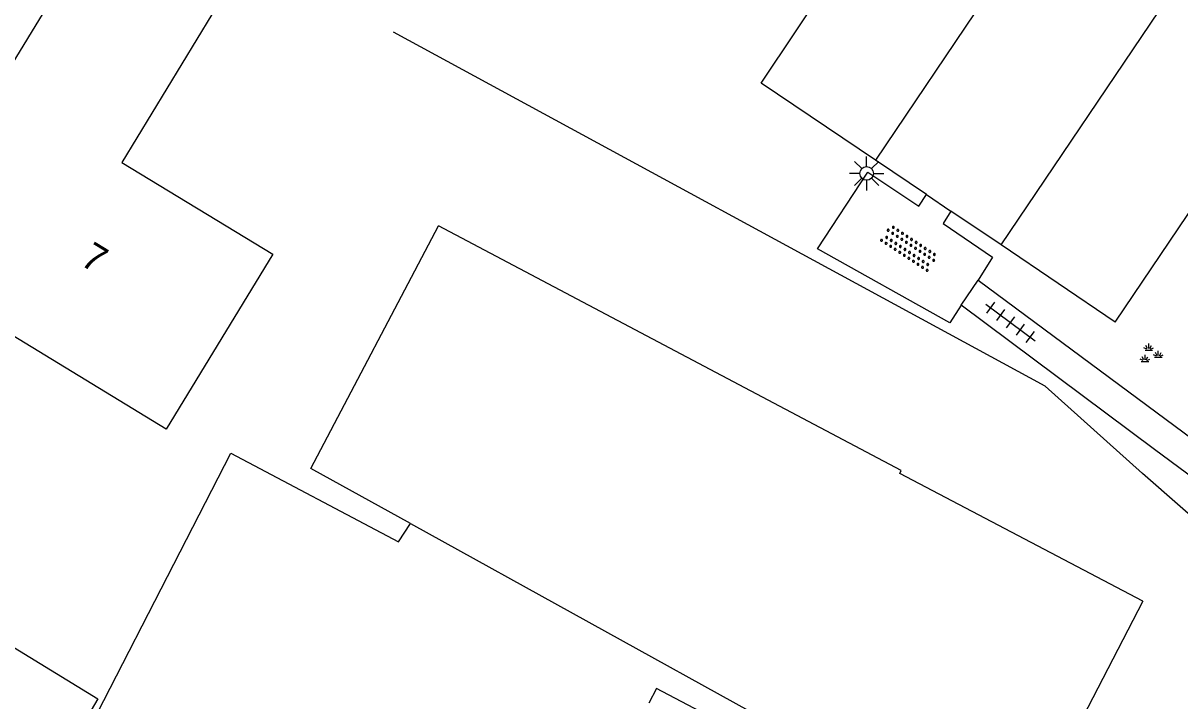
# Model space of a CAD drawing. Extents: x 136000 to 141014, y 402000 to 403500.
# Drawn here: x 137842.25 to 137884.6, y 402560.99 to 402585.8 of the extents above; entities that cross this region are included whole.
import ezdxf

# ---------------------------------------------------------------- set-up
doc = ezdxf.new("R2010")
doc.units = 0
for name, color, linetype in [('gg-afsc-erfafscheiding', 7, 'Continuous'), ('gg-anno-huisnummerreeks BGT', 7, 'Continuous'), ('gg-bbg-bijgebouw', 7, 'Continuous'), ('gg-bbg-gedigitaliseerde bijgebouw', 7, 'Continuous'), ('gg-bbg-hoofdgebouw', 7, 'Continuous'), ('gg-knt-verharding', 7, 'Continuous'), ('gg-knt-verharding nz', 7, 'Continuous'), ('gt-symb-groenvak', 7, 'Continuous'), ('gt-symb-lichtmast', 7, 'Continuous'), ('gt-symb-overige verharding', 7, 'Continuous'), ('gt-symb-tegel verharding', 7, 'Continuous')]:
    doc.layers.add(name, color=color, linetype=linetype)

# ---------------------------------------------------------------- blocks, each defined once
blk = doc.blocks.new('gt0-GRVAK')
at = {"layer": 'gt-symb-groenvak'}
for p, q in [((-0.11, 0.189), (-0.228, 0.24)), ((-0.182, 0.153), (0.088, 0.153)), ((-0.091, 0.211), (-0.156, 0.322)), ((-0.047, 0.214), (-0.047, 0.393)), ((-0.004, 0.211), (0.061, 0.322)), ((0.015, 0.189), (0.133, 0.24)), ((0.262, -0.052), (0.197, 0.059)), ((0.305, -0.049), (0.305, 0.13)), ((0.349, -0.052), (0.414, 0.059)), ((-0.245, -0.228), (-0.363, -0.177)), ((-0.318, -0.264), (-0.047, -0.264)), ((-0.226, -0.206), (-0.291, -0.095)), ((-0.183, -0.203), (-0.183, -0.024)), ((-0.139, -0.206), (-0.074, -0.095)), ((-0.12, -0.228), (-0.002, -0.177)), ((0.243, -0.074), (0.125, -0.023)), ((0.17, -0.11), (0.441, -0.11)), ((0.368, -0.074), (0.486, -0.023))]:
    blk.add_line(p, q, dxfattribs=at)
blk = doc.blocks.new('gt0-TEG1')
at = {"layer": 'gt-symb-tegel verharding'}
for p, q in [((-1.125, 0), (1.125, 0)), ((-0.9, -0.25), (-0.9, 0.25)), ((-0.45, -0.25), (-0.45, 0.25)), ((0, -0.25), (0, 0.25)), ((0.45, -0.25), (0.45, 0.25)), ((0.9, -0.25), (0.9, 0.25))]:
    blk.add_line(p, q, dxfattribs=at)
blk = doc.blocks.new('gt0-LMAST')
at = {"layer": 'gt-symb-lichtmast'}
for p, q in [((-0.182, 0.173), (-0.447, 0.438)), ((-0.005, 0.246), (-0.005, 0.621)), ((0.172, 0.173), (0.437, 0.438)), ((-0.255, -0.004), (-0.63, -0.004)), ((-0.182, -0.181), (-0.447, -0.446)), ((-0.005, -0.254), (-0.005, -0.629)), ((0.437, -0.446), (0.172, -0.181)), ((0.245, -0.004), (0.62, -0.004))]:
    blk.add_line(p, q, dxfattribs=at)
blk.add_circle((-0.005, -0.004), 0.25, dxfattribs=at)
blk = doc.blocks.new('gt0-OVH')
at = {"layer": 'gt-symb-overige verharding'}
for points in [[(-0.972, 0.298), (-0.967, 0.308), (-0.965, 0.319), (-0.966, 0.33), (-0.971, 0.34), (-0.978, 0.348), (-0.988, 0.353), (-0.999, 0.355), (-1.01, 0.354), (-1.02, 0.349), (-1.028, 0.342), (-1.033, 0.332), (-1.035, 0.321), (-1.034, 0.31), (-1.029, 0.3), (-1.022, 0.292), (-1.012, 0.287), (-1.001, 0.285), (-0.99, 0.286), (-0.98, 0.291)], [(-0.872, 0.106), (-0.867, 0.116), (-0.865, 0.126), (-0.866, 0.137), (-0.871, 0.147), (-0.878, 0.156), (-0.888, 0.161), (-0.899, 0.163), (-0.91, 0.162), (-0.92, 0.157), (-0.928, 0.15), (-0.933, 0.14), (-0.935, 0.129), (-0.934, 0.118), (-0.929, 0.108), (-0.922, 0.1), (-0.912, 0.095), (-0.901, 0.092), (-0.89, 0.094), (-0.88, 0.098)], [(-0.772, 0.298), (-0.767, 0.308), (-0.765, 0.319), (-0.766, 0.33), (-0.771, 0.34), (-0.778, 0.348), (-0.788, 0.353), (-0.799, 0.355), (-0.81, 0.354), (-0.82, 0.349), (-0.828, 0.342), (-0.833, 0.332), (-0.835, 0.321), (-0.834, 0.31), (-0.829, 0.3), (-0.822, 0.292), (-0.812, 0.287), (-0.801, 0.285), (-0.79, 0.286), (-0.78, 0.291)], [(-0.672, 0.106), (-0.667, 0.116), (-0.665, 0.126), (-0.666, 0.137), (-0.671, 0.147), (-0.678, 0.156), (-0.688, 0.161), (-0.699, 0.163), (-0.71, 0.162), (-0.72, 0.157), (-0.728, 0.15), (-0.733, 0.14), (-0.735, 0.129), (-0.734, 0.118), (-0.729, 0.108), (-0.722, 0.1), (-0.712, 0.095), (-0.701, 0.092), (-0.69, 0.094), (-0.68, 0.098)], [(-0.572, 0.298), (-0.567, 0.308), (-0.565, 0.319), (-0.566, 0.33), (-0.571, 0.34), (-0.578, 0.348), (-0.588, 0.353), (-0.599, 0.355), (-0.61, 0.354), (-0.62, 0.349), (-0.628, 0.342), (-0.633, 0.332), (-0.635, 0.321), (-0.634, 0.31), (-0.629, 0.3), (-0.622, 0.292), (-0.612, 0.287), (-0.601, 0.285), (-0.59, 0.286), (-0.58, 0.291)], [(-0.472, 0.106), (-0.467, 0.116), (-0.465, 0.126), (-0.466, 0.137), (-0.471, 0.147), (-0.478, 0.156), (-0.488, 0.161), (-0.499, 0.163), (-0.51, 0.162), (-0.52, 0.157), (-0.528, 0.15), (-0.533, 0.14), (-0.535, 0.129), (-0.534, 0.118), (-0.529, 0.108), (-0.522, 0.1), (-0.512, 0.095), (-0.501, 0.092), (-0.49, 0.094), (-0.48, 0.098)], [(-0.372, 0.298), (-0.367, 0.308), (-0.365, 0.319), (-0.366, 0.33), (-0.371, 0.34), (-0.378, 0.348), (-0.388, 0.353), (-0.399, 0.355), (-0.41, 0.354), (-0.42, 0.349), (-0.428, 0.342), (-0.433, 0.332), (-0.435, 0.321), (-0.434, 0.31), (-0.429, 0.3), (-0.422, 0.292), (-0.412, 0.287), (-0.401, 0.285), (-0.39, 0.286), (-0.38, 0.291)], [(-0.272, 0.106), (-0.267, 0.116), (-0.265, 0.126), (-0.266, 0.137), (-0.271, 0.147), (-0.278, 0.156), (-0.288, 0.161), (-0.299, 0.163), (-0.31, 0.162), (-0.32, 0.157), (-0.328, 0.15), (-0.333, 0.14), (-0.335, 0.129), (-0.334, 0.118), (-0.329, 0.108), (-0.322, 0.1), (-0.312, 0.095), (-0.301, 0.092), (-0.29, 0.094), (-0.28, 0.098)], [(-0.172, 0.298), (-0.167, 0.308), (-0.165, 0.319), (-0.166, 0.33), (-0.171, 0.34), (-0.178, 0.348), (-0.188, 0.353), (-0.199, 0.355), (-0.21, 0.354), (-0.22, 0.349), (-0.228, 0.342), (-0.233, 0.332), (-0.235, 0.321), (-0.234, 0.31), (-0.229, 0.3), (-0.222, 0.292), (-0.212, 0.287), (-0.201, 0.285), (-0.19, 0.286), (-0.18, 0.291)], [(-0.072, 0.106), (-0.067, 0.116), (-0.065, 0.126), (-0.066, 0.137), (-0.071, 0.147), (-0.078, 0.156), (-0.088, 0.161), (-0.099, 0.163), (-0.11, 0.162), (-0.12, 0.157), (-0.128, 0.15), (-0.133, 0.14), (-0.135, 0.129), (-0.134, 0.118), (-0.129, 0.108), (-0.122, 0.1), (-0.112, 0.095), (-0.101, 0.092), (-0.09, 0.094), (-0.08, 0.098)], [(0.028, 0.298), (0.033, 0.308), (0.035, 0.319), (0.034, 0.33), (0.029, 0.34), (0.022, 0.348), (0.012, 0.353), (0.001, 0.355), (-0.01, 0.354), (-0.02, 0.349), (-0.028, 0.342), (-0.033, 0.332), (-0.035, 0.321), (-0.034, 0.31), (-0.029, 0.3), (-0.022, 0.292), (-0.012, 0.287), (-0.001, 0.285), (0.01, 0.286), (0.02, 0.291)], [(0.128, 0.106), (0.133, 0.116), (0.135, 0.126), (0.134, 0.137), (0.129, 0.147), (0.122, 0.156), (0.112, 0.161), (0.101, 0.163), (0.09, 0.162), (0.08, 0.157), (0.072, 0.15), (0.067, 0.14), (0.065, 0.129), (0.066, 0.118), (0.071, 0.108), (0.078, 0.1), (0.088, 0.095), (0.099, 0.092), (0.11, 0.094), (0.12, 0.098)], [(0.228, 0.298), (0.233, 0.308), (0.235, 0.319), (0.234, 0.33), (0.229, 0.34), (0.222, 0.348), (0.212, 0.353), (0.201, 0.355), (0.19, 0.354), (0.18, 0.349), (0.172, 0.342), (0.167, 0.332), (0.165, 0.321), (0.166, 0.31), (0.171, 0.3), (0.178, 0.292), (0.188, 0.287), (0.199, 0.285), (0.21, 0.286), (0.22, 0.291)], [(0.328, 0.106), (0.333, 0.116), (0.335, 0.126), (0.334, 0.137), (0.329, 0.147), (0.322, 0.156), (0.312, 0.161), (0.301, 0.163), (0.29, 0.162), (0.28, 0.157), (0.272, 0.15), (0.267, 0.14), (0.265, 0.129), (0.266, 0.118), (0.271, 0.108), (0.278, 0.1), (0.288, 0.095), (0.299, 0.092), (0.31, 0.094), (0.32, 0.098)], [(0.428, 0.298), (0.433, 0.308), (0.435, 0.319), (0.434, 0.33), (0.429, 0.34), (0.422, 0.348), (0.412, 0.353), (0.401, 0.355), (0.39, 0.354), (0.38, 0.349), (0.372, 0.342), (0.367, 0.332), (0.365, 0.321), (0.366, 0.31), (0.371, 0.3), (0.378, 0.292), (0.388, 0.287), (0.399, 0.285), (0.41, 0.286), (0.42, 0.291)], [(0.528, 0.106), (0.533, 0.116), (0.535, 0.126), (0.534, 0.137), (0.529, 0.147), (0.522, 0.156), (0.512, 0.161), (0.501, 0.163), (0.49, 0.162), (0.48, 0.157), (0.472, 0.15), (0.467, 0.14), (0.465, 0.129), (0.466, 0.118), (0.471, 0.108), (0.478, 0.1), (0.488, 0.095), (0.499, 0.092), (0.51, 0.094), (0.52, 0.098)], [(0.628, 0.298), (0.633, 0.308), (0.635, 0.319), (0.634, 0.33), (0.629, 0.34), (0.622, 0.348), (0.612, 0.353), (0.601, 0.355), (0.59, 0.354), (0.58, 0.349), (0.572, 0.342), (0.567, 0.332), (0.565, 0.321), (0.566, 0.31), (0.571, 0.3), (0.578, 0.292), (0.588, 0.287), (0.599, 0.285), (0.61, 0.286), (0.62, 0.291)], [(0.728, 0.106), (0.733, 0.116), (0.735, 0.126), (0.734, 0.137), (0.729, 0.147), (0.722, 0.156), (0.712, 0.161), (0.701, 0.163), (0.69, 0.162), (0.68, 0.157), (0.672, 0.15), (0.667, 0.14), (0.665, 0.129), (0.666, 0.118), (0.671, 0.108), (0.678, 0.1), (0.688, 0.095), (0.699, 0.092), (0.71, 0.094), (0.72, 0.098)], [(0.828, 0.298), (0.833, 0.308), (0.835, 0.319), (0.834, 0.33), (0.829, 0.34), (0.822, 0.348), (0.812, 0.353), (0.801, 0.355), (0.79, 0.354), (0.78, 0.349), (0.772, 0.342), (0.767, 0.332), (0.765, 0.321), (0.766, 0.31), (0.771, 0.3), (0.778, 0.292), (0.788, 0.287), (0.799, 0.285), (0.81, 0.286), (0.82, 0.291)], [(0.928, 0.106), (0.933, 0.116), (0.935, 0.126), (0.934, 0.137), (0.929, 0.147), (0.922, 0.156), (0.912, 0.161), (0.901, 0.163), (0.89, 0.162), (0.88, 0.157), (0.872, 0.15), (0.867, 0.14), (0.865, 0.129), (0.866, 0.118), (0.871, 0.108), (0.878, 0.1), (0.888, 0.095), (0.899, 0.092), (0.91, 0.094), (0.92, 0.098)], [(1.028, 0.298), (1.033, 0.308), (1.035, 0.319), (1.034, 0.33), (1.029, 0.34), (1.022, 0.348), (1.012, 0.353), (1.001, 0.355), (0.99, 0.354), (0.98, 0.349), (0.972, 0.342), (0.967, 0.332), (0.965, 0.321), (0.966, 0.31), (0.971, 0.3), (0.978, 0.292), (0.988, 0.287), (0.999, 0.285), (1.01, 0.286), (1.02, 0.291)], [(-0.972, -0.142), (-0.967, -0.132), (-0.965, -0.121), (-0.966, -0.11), (-0.971, -0.1), (-0.978, -0.092), (-0.988, -0.087), (-0.999, -0.085), (-1.01, -0.086), (-1.02, -0.091), (-1.028, -0.098), (-1.033, -0.108), (-1.035, -0.119), (-1.034, -0.13), (-1.029, -0.14), (-1.022, -0.148), (-1.012, -0.153), (-1.001, -0.155), (-0.99, -0.154), (-0.98, -0.149)], [(-0.872, -0.334), (-0.867, -0.324), (-0.865, -0.314), (-0.866, -0.303), (-0.871, -0.293), (-0.878, -0.284), (-0.888, -0.279), (-0.899, -0.277), (-0.91, -0.278), (-0.92, -0.283), (-0.928, -0.29), (-0.933, -0.3), (-0.935, -0.311), (-0.934, -0.322), (-0.929, -0.332), (-0.922, -0.34), (-0.912, -0.345), (-0.901, -0.348), (-0.89, -0.346), (-0.88, -0.342)], [(-0.772, -0.142), (-0.767, -0.132), (-0.765, -0.121), (-0.766, -0.11), (-0.771, -0.1), (-0.778, -0.092), (-0.788, -0.087), (-0.799, -0.085), (-0.81, -0.086), (-0.82, -0.091), (-0.828, -0.098), (-0.833, -0.108), (-0.835, -0.119), (-0.834, -0.13), (-0.829, -0.14), (-0.822, -0.148), (-0.812, -0.153), (-0.801, -0.155), (-0.79, -0.154), (-0.78, -0.149)], [(-0.672, -0.334), (-0.667, -0.324), (-0.665, -0.314), (-0.666, -0.303), (-0.671, -0.293), (-0.678, -0.284), (-0.688, -0.279), (-0.699, -0.277), (-0.71, -0.278), (-0.72, -0.283), (-0.728, -0.29), (-0.733, -0.3), (-0.735, -0.311), (-0.734, -0.322), (-0.729, -0.332), (-0.722, -0.34), (-0.712, -0.345), (-0.701, -0.348), (-0.69, -0.346), (-0.68, -0.342)], [(-0.572, -0.142), (-0.567, -0.132), (-0.565, -0.121), (-0.566, -0.11), (-0.571, -0.1), (-0.578, -0.092), (-0.588, -0.087), (-0.599, -0.085), (-0.61, -0.086), (-0.62, -0.091), (-0.628, -0.098), (-0.633, -0.108), (-0.635, -0.119), (-0.634, -0.13), (-0.629, -0.14), (-0.622, -0.148), (-0.612, -0.153), (-0.601, -0.155), (-0.59, -0.154), (-0.58, -0.149)], [(-0.472, -0.334), (-0.467, -0.324), (-0.465, -0.314), (-0.466, -0.303), (-0.471, -0.293), (-0.478, -0.284), (-0.488, -0.279), (-0.499, -0.277), (-0.51, -0.278), (-0.52, -0.283), (-0.528, -0.29), (-0.533, -0.3), (-0.535, -0.311), (-0.534, -0.322), (-0.529, -0.332), (-0.522, -0.34), (-0.512, -0.345), (-0.501, -0.348), (-0.49, -0.346), (-0.48, -0.342)], [(-0.372, -0.142), (-0.367, -0.132), (-0.365, -0.121), (-0.366, -0.11), (-0.371, -0.1), (-0.378, -0.092), (-0.388, -0.087), (-0.399, -0.085), (-0.41, -0.086), (-0.42, -0.091), (-0.428, -0.098), (-0.433, -0.108), (-0.435, -0.119), (-0.434, -0.13), (-0.429, -0.14), (-0.422, -0.148), (-0.412, -0.153), (-0.401, -0.155), (-0.39, -0.154), (-0.38, -0.149)], [(-0.272, -0.334), (-0.267, -0.324), (-0.265, -0.314), (-0.266, -0.303), (-0.271, -0.293), (-0.278, -0.284), (-0.288, -0.279), (-0.299, -0.277), (-0.31, -0.278), (-0.32, -0.283), (-0.328, -0.29), (-0.333, -0.3), (-0.335, -0.311), (-0.334, -0.322), (-0.329, -0.332), (-0.322, -0.34), (-0.312, -0.345), (-0.301, -0.348), (-0.29, -0.346), (-0.28, -0.342)], [(-0.172, -0.142), (-0.167, -0.132), (-0.165, -0.121), (-0.166, -0.11), (-0.171, -0.1), (-0.178, -0.092), (-0.188, -0.087), (-0.199, -0.085), (-0.21, -0.086), (-0.22, -0.091), (-0.228, -0.098), (-0.233, -0.108), (-0.235, -0.119), (-0.234, -0.13), (-0.229, -0.14), (-0.222, -0.148), (-0.212, -0.153), (-0.201, -0.155), (-0.19, -0.154), (-0.18, -0.149)], [(-0.072, -0.334), (-0.067, -0.324), (-0.065, -0.314), (-0.066, -0.303), (-0.071, -0.293), (-0.078, -0.284), (-0.088, -0.279), (-0.099, -0.277), (-0.11, -0.278), (-0.12, -0.283), (-0.128, -0.29), (-0.133, -0.3), (-0.135, -0.311), (-0.134, -0.322), (-0.129, -0.332), (-0.122, -0.34), (-0.112, -0.345), (-0.101, -0.348), (-0.09, -0.346), (-0.08, -0.342)], [(0.028, -0.142), (0.033, -0.132), (0.035, -0.121), (0.034, -0.11), (0.029, -0.1), (0.022, -0.092), (0.012, -0.087), (0.001, -0.085), (-0.01, -0.086), (-0.02, -0.091), (-0.028, -0.098), (-0.033, -0.108), (-0.035, -0.119), (-0.034, -0.13), (-0.029, -0.14), (-0.022, -0.148), (-0.012, -0.153), (-0.001, -0.155), (0.01, -0.154), (0.02, -0.149)], [(0.128, -0.334), (0.133, -0.324), (0.135, -0.314), (0.134, -0.303), (0.129, -0.293), (0.122, -0.284), (0.112, -0.279), (0.101, -0.277), (0.09, -0.278), (0.08, -0.283), (0.072, -0.29), (0.067, -0.3), (0.065, -0.311), (0.066, -0.322), (0.071, -0.332), (0.078, -0.34), (0.088, -0.345), (0.099, -0.348), (0.11, -0.346), (0.12, -0.342)], [(0.228, -0.142), (0.233, -0.132), (0.235, -0.121), (0.234, -0.11), (0.229, -0.1), (0.222, -0.092), (0.212, -0.087), (0.201, -0.085), (0.19, -0.086), (0.18, -0.091), (0.172, -0.098), (0.167, -0.108), (0.165, -0.119), (0.166, -0.13), (0.171, -0.14), (0.178, -0.148), (0.188, -0.153), (0.199, -0.155), (0.21, -0.154), (0.22, -0.149)], [(0.328, -0.334), (0.333, -0.324), (0.335, -0.314), (0.334, -0.303), (0.329, -0.293), (0.322, -0.284), (0.312, -0.279), (0.301, -0.277), (0.29, -0.278), (0.28, -0.283), (0.272, -0.29), (0.267, -0.3), (0.265, -0.311), (0.266, -0.322), (0.271, -0.332), (0.278, -0.34), (0.288, -0.345), (0.299, -0.348), (0.31, -0.346), (0.32, -0.342)], [(0.428, -0.142), (0.433, -0.132), (0.435, -0.121), (0.434, -0.11), (0.429, -0.1), (0.422, -0.092), (0.412, -0.087), (0.401, -0.085), (0.39, -0.086), (0.38, -0.091), (0.372, -0.098), (0.367, -0.108), (0.365, -0.119), (0.366, -0.13), (0.371, -0.14), (0.378, -0.148), (0.388, -0.153), (0.399, -0.155), (0.41, -0.154), (0.42, -0.149)], [(0.528, -0.334), (0.533, -0.324), (0.535, -0.314), (0.534, -0.303), (0.529, -0.293), (0.522, -0.284), (0.512, -0.279), (0.501, -0.277), (0.49, -0.278), (0.48, -0.283), (0.472, -0.29), (0.467, -0.3), (0.465, -0.311), (0.466, -0.322), (0.471, -0.332), (0.478, -0.34), (0.488, -0.345), (0.499, -0.348), (0.51, -0.346), (0.52, -0.342)], [(0.628, -0.142), (0.633, -0.132), (0.635, -0.121), (0.634, -0.11), (0.629, -0.1), (0.622, -0.092), (0.612, -0.087), (0.601, -0.085), (0.59, -0.086), (0.58, -0.091), (0.572, -0.098), (0.567, -0.108), (0.565, -0.119), (0.566, -0.13), (0.571, -0.14), (0.578, -0.148), (0.588, -0.153), (0.599, -0.155), (0.61, -0.154), (0.62, -0.149)], [(0.728, -0.334), (0.733, -0.324), (0.735, -0.314), (0.734, -0.303), (0.729, -0.293), (0.722, -0.284), (0.712, -0.279), (0.701, -0.277), (0.69, -0.278), (0.68, -0.283), (0.672, -0.29), (0.667, -0.3), (0.665, -0.311), (0.666, -0.322), (0.671, -0.332), (0.678, -0.34), (0.688, -0.345), (0.699, -0.348), (0.71, -0.346), (0.72, -0.342)], [(0.828, -0.142), (0.833, -0.132), (0.835, -0.121), (0.834, -0.11), (0.829, -0.1), (0.822, -0.092), (0.812, -0.087), (0.801, -0.085), (0.79, -0.086), (0.78, -0.091), (0.772, -0.098), (0.767, -0.108), (0.765, -0.119), (0.766, -0.13), (0.771, -0.14), (0.778, -0.148), (0.788, -0.153), (0.799, -0.155), (0.81, -0.154), (0.82, -0.149)], [(0.928, -0.334), (0.933, -0.324), (0.935, -0.314), (0.934, -0.303), (0.929, -0.293), (0.922, -0.284), (0.912, -0.279), (0.901, -0.277), (0.89, -0.278), (0.88, -0.283), (0.872, -0.29), (0.867, -0.3), (0.865, -0.311), (0.866, -0.322), (0.871, -0.332), (0.878, -0.34), (0.888, -0.345), (0.899, -0.348), (0.91, -0.346), (0.92, -0.342)], [(1.028, -0.142), (1.033, -0.132), (1.035, -0.121), (1.034, -0.11), (1.029, -0.1), (1.022, -0.092), (1.012, -0.087), (1.001, -0.085), (0.99, -0.086), (0.98, -0.091), (0.972, -0.098), (0.967, -0.108), (0.965, -0.119), (0.966, -0.13), (0.971, -0.14), (0.978, -0.148), (0.988, -0.153), (0.999, -0.155), (1.01, -0.154), (1.02, -0.149)]]:
    blk.add_lwpolyline(points, close=True, dxfattribs=at)

msp = doc.modelspace()

# ---------------------------------------------------------------- linework, layer by layer
at = {"layer": 'gg-afsc-erfafscheiding'}
for points in [[(137894.752, 402559.219), (137883.232, 402569.318), (137879.666, 402572.509), (137855.808, 402585.474)], [(137844.483, 402555.227), (137844.583, 402555.399), (137842.883, 402556.49), (137849.853, 402570.055), (137855.988, 402566.807), (137856.43, 402567.478)]]:
    msp.add_lwpolyline(points, dxfattribs=at)
at = {"layer": 'gg-bbg-bijgebouw'}
for points in [[(137856.43, 402567.478), (137852.78, 402569.495), (137857.461, 402578.376)], [(137883.247, 402564.637), (137874.345, 402569.319), (137874.401, 402569.425), (137857.461, 402578.376)]]:
    msp.add_lwpolyline(points, dxfattribs=at)
at = {"layer": 'gg-bbg-gedigitaliseerde bijgebouw'}
msp.add_line((137883.247, 402564.637), (137878.323, 402555.16), dxfattribs=at)
msp.add_lwpolyline([(137856.43, 402567.478), (137869.489, 402560.261), (137869.095, 402559.519), (137865.434, 402561.437), (137865.154, 402560.903)], dxfattribs=at)
at = {"layer": 'gg-bbg-hoofdgebouw'}
for points in [[(137841.296, 402583.42), (137844.646, 402588.885), (137849.164, 402586.115), (137845.863, 402580.702), (137851.388, 402577.349), (137847.481, 402570.941), (137841.821, 402574.395), (137841.233, 402573.43), (137841.352, 402573.357), (137841.133, 402572.999), (137836.614, 402575.762), (137837.429, 402577.092)], [(137841.74, 402563.048), (137844.986, 402561.069), (137842.328, 402556.541)]]:
    msp.add_lwpolyline(points, dxfattribs=at)
at = {"layer": 'gg-knt-verharding'}
for p, q in [((137882.235, 402574.858), (137893.425, 402591.457)), ((137875.324, 402579.526), (137873.458, 402580.783)), ((137875.324, 402579.526), (137876.221, 402578.92)), ((137878.062, 402577.686), (137876.221, 402578.92)), ((137882.235, 402574.858), (137878.062, 402577.686)), ((137876.6, 402575.481), (137877.222, 402576.39))]:
    msp.add_line(p, q, dxfattribs=at)
for points in [[(137873.458, 402580.783), (137869.272, 402583.602), (137875.771, 402593.347), (137880.76, 402600.64), (137888.916, 402612.779), (137893.522, 402610.597)], [(137877.222, 402576.39), (137895.746, 402562.657), (137906.702, 402577.561), (137907.514, 402576.993), (137912.996, 402584.497)], [(137876.6, 402575.481), (137876.174, 402574.83), (137871.334, 402577.538), (137873.181, 402580.348), (137875.039, 402579.1), (137875.324, 402579.526)], [(137876.221, 402578.92), (137875.937, 402578.47), (137877.736, 402577.23), (137877.222, 402576.39)], [(137907.754, 402575.442), (137906.944, 402576.033), (137896, 402561.076), (137883.678, 402570.188), (137876.6, 402575.481)]]:
    msp.add_lwpolyline(points, dxfattribs=at)
at = {"layer": 'gg-knt-verharding nz'}
for p, q in [((137893.522, 402610.597), (137873.458, 402580.783)), ((137878.062, 402577.686), (137898.602, 402608.166))]:
    msp.add_line(p, q, dxfattribs=at)

# ---------------------------------------------------------------- block references
at = {"layer": 'gt-symb-groenvak'}
msp.add_blockref('gt0-GRVAK', (137883.508, 402573.68), dxfattribs=at)
at = {"layer": 'gt-symb-lichtmast'}
msp.add_blockref('gt0-LMAST', (137873.138, 402580.305), dxfattribs=at)
at = {"layer": 'gt-symb-overige verharding', "rotation": 146.57996880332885}
msp.add_blockref('gt0-OVH', (137874.689, 402577.569), dxfattribs=at)
at = {"layer": 'gt-symb-tegel verharding', "rotation": -36.58342113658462}
msp.add_blockref('gt0-TEG1', (137878.406, 402574.844), dxfattribs=at)

# ---------------------------------------------------------------- texts
at = {"layer": 'gg-anno-huisnummerreeks BGT'}
msp.add_text('7', height=1, rotation=328.6, dxfattribs=at).set_placement((137844.295, 402576.985))

doc.saveas('drawing.dxf')
